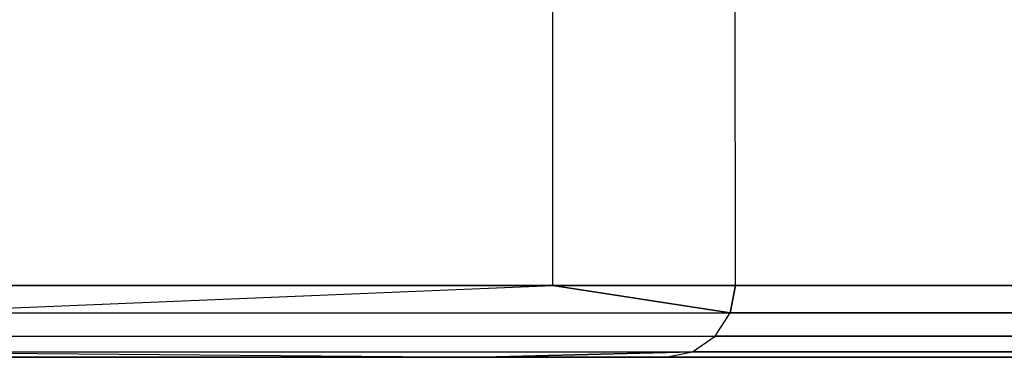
# Model space of a CAD drawing. Extents: x -172 to 172, y -29 to 28.
# Tile 881 of 914: x 163.82 to 166.568, y -7.503 to -6.562. Entities that reach past the tile are written whole.
import ezdxf

# ---------------------------------------------------------------- set-up
doc = ezdxf.new("R2010")
doc.units = 0
doc.header["$LTSCALE"] = 25.4
doc.layers.get('0').update_dxf_attribs({"linetype": 'CONTINUOUS'})

# ---------------------------------------------------------------- blocks, each defined once
blk = doc.blocks.new('RYFLO_AURA_STL')
at = {"color": 0}
for p, q in [((165.3083, -7.3033, -1203.5631), (165.2976, 7.0967, -1203.5657)), ((165.3083, -7.3033, -1203.5631), (165.2976, 7.0967, -1203.5657)), ((165.3083, -7.3033, -1282.9371), (165.2976, 7.0967, -1282.9346)), ((165.3083, -7.3033, -1282.9371), (165.2976, 7.0967, -1282.9346)), ((165.8179, -7.3033, -1205.7495), (165.8073, 7.0967, -1205.752)), ((165.8179, -7.3033, -1205.7495), (165.8073, 7.0967, -1205.752)), ((165.8179, -7.3033, -1280.7507), (165.8073, 7.0967, -1280.7483)), ((165.8179, -7.3033, -1280.7507), (165.8073, 7.0967, -1280.7483)), ((163.463, -7.3798, -1196.5964), (165.3083, -7.3033, -1203.5631)), ((163.463, -7.3798, -1289.9039), (165.3083, -7.3033, -1282.9371)), ((163.463, -7.3798, -1289.9039), (165.3083, -7.3033, -1282.9371)), ((163.463, -7.3798, -1196.5964), (165.3083, -7.3033, -1203.5631)), ((163.4776, -7.3033, -1196.5922), (165.3083, -7.3033, -1203.5631)), ((165.3083, -7.3033, -1282.9371), (163.4776, -7.3033, -1289.9081)), ((163.4776, -7.3033, -1196.5922), (165.3083, -7.3033, -1203.5631)), ((165.3083, -7.3033, -1282.9371), (163.4776, -7.3033, -1289.9081)), ((165.3083, -7.3033, -1203.5631), (165.8179, -7.3033, -1205.7495)), ((165.8179, -7.3033, -1280.7507), (165.3083, -7.3033, -1282.9371)), ((165.8179, -7.3033, -1280.7507), (165.3083, -7.3033, -1282.9371)), ((165.8031, -7.3798, -1280.7473), (165.3083, -7.3033, -1282.9371)), ((165.8031, -7.3798, -1280.7473), (165.3083, -7.3033, -1282.9371)), ((165.3083, -7.3033, -1203.5631), (165.8179, -7.3033, -1205.7495)), ((165.3083, -7.3033, -1203.5631), (165.8031, -7.3798, -1205.7529)), ((165.3083, -7.3033, -1203.5631), (165.8031, -7.3798, -1205.7529)), ((165.8179, -7.3033, -1280.7507), (165.8031, -7.3798, -1280.7473)), ((165.8179, -7.3033, -1280.7507), (165.8031, -7.3798, -1280.7473)), ((165.8031, -7.3798, -1205.7529), (165.8179, -7.3033, -1205.7495)), ((165.8031, -7.3798, -1205.7529), (165.8179, -7.3033, -1205.7495)), ((165.8179, -7.3033, -1205.7495), (167.6458, -7.3033, -1215.0228)), ((167.6458, -7.3033, -1271.4774), (165.8179, -7.3033, -1280.7507)), ((167.6458, -7.3033, -1271.4774), (165.8179, -7.3033, -1280.7507)), ((165.8179, -7.3033, -1205.7495), (167.6458, -7.3033, -1215.0228)), ((163.463, -7.3798, -1289.9039), (165.8031, -7.3798, -1280.7473)), ((163.463, -7.3798, -1289.9039), (165.8031, -7.3798, -1280.7473)), ((163.463, -7.3798, -1196.5964), (165.8031, -7.3798, -1205.7529)), ((163.463, -7.3798, -1196.5964), (165.8031, -7.3798, -1205.7529)), ((165.7609, -7.4448, -1280.7378), (165.8031, -7.3798, -1280.7473)), ((165.7609, -7.4448, -1280.7378), (165.8031, -7.3798, -1280.7473)), ((165.7609, -7.4448, -1205.7625), (165.8031, -7.3798, -1205.7529)), ((165.7609, -7.4448, -1205.7625), (165.8031, -7.3798, -1205.7529)), ((165.8031, -7.3798, -1280.7473), (167.6308, -7.3798, -1271.475)), ((165.8031, -7.3798, -1280.7473), (167.6308, -7.3798, -1271.475)), ((167.6308, -7.3798, -1215.0253), (165.8031, -7.3798, -1205.7529)), ((167.6308, -7.3798, -1215.0253), (165.8031, -7.3798, -1205.7529)), ((163.4213, -7.4448, -1289.892), (165.7609, -7.4448, -1280.7378)), ((163.4213, -7.4448, -1289.892), (165.7609, -7.4448, -1280.7378)), ((163.4213, -7.4448, -1196.6083), (165.7609, -7.4448, -1205.7625)), ((163.4213, -7.4448, -1196.6083), (165.7609, -7.4448, -1205.7625)), ((165.6976, -7.4882, -1280.7235), (165.7609, -7.4448, -1280.7378)), ((165.6976, -7.4882, -1280.7235), (165.7609, -7.4448, -1280.7378)), ((165.6976, -7.4882, -1205.7767), (165.7609, -7.4448, -1205.7625)), ((165.6976, -7.4882, -1205.7767), (165.7609, -7.4448, -1205.7625)), ((165.7609, -7.4448, -1280.7378), (167.5881, -7.4448, -1271.4678)), ((165.7609, -7.4448, -1280.7378), (167.5881, -7.4448, -1271.4678)), ((167.5881, -7.4448, -1215.0325), (165.7609, -7.4448, -1205.7625)), ((167.5881, -7.4448, -1215.0325), (165.7609, -7.4448, -1205.7625)), ((163.2854, -7.5035, -1289.8531), (165.1139, -7.5035, -1282.8905)), ((165.1139, -7.5035, -1203.6097), (163.2854, -7.5035, -1196.6471)), ((163.2854, -7.5035, -1289.8531), (165.1139, -7.5035, -1282.8905)), ((165.1139, -7.5035, -1203.6097), (163.2854, -7.5035, -1196.6471)), ((163.359, -7.4882, -1289.8741), (165.1139, -7.5035, -1282.8905)), ((163.359, -7.4882, -1289.8741), (165.1139, -7.5035, -1282.8905)), ((163.359, -7.4882, -1289.8741), (165.6976, -7.4882, -1280.7235)), ((163.359, -7.4882, -1289.8741), (165.6976, -7.4882, -1280.7235)), ((163.359, -7.4882, -1196.6261), (165.6976, -7.4882, -1205.7767)), ((163.359, -7.4882, -1196.6261), (165.6976, -7.4882, -1205.7767)), ((163.359, -7.4882, -1196.6261), (165.1139, -7.5035, -1203.6097)), ((163.359, -7.4882, -1196.6261), (165.1139, -7.5035, -1203.6097)), ((165.6976, -7.4882, -1205.7767), (165.1139, -7.5035, -1203.6097)), ((165.1139, -7.5035, -1282.8905), (165.6976, -7.4882, -1280.7235)), ((165.1139, -7.5035, -1282.8905), (165.6976, -7.4882, -1280.7235)), ((165.6976, -7.4882, -1205.7767), (165.1139, -7.5035, -1203.6097)), ((165.1139, -7.5035, -1282.8905), (165.623, -7.5035, -1280.7067)), ((165.623, -7.5035, -1205.7936), (165.1139, -7.5035, -1203.6097)), ((165.623, -7.5035, -1205.7936), (165.1139, -7.5035, -1203.6097)), ((165.1139, -7.5035, -1282.8905), (165.623, -7.5035, -1280.7067)), ((165.623, -7.5035, -1205.7936), (165.6976, -7.4882, -1205.7767)), ((165.623, -7.5035, -1280.7067), (165.6976, -7.4882, -1280.7235)), ((165.623, -7.5035, -1280.7067), (165.6976, -7.4882, -1280.7235)), ((165.623, -7.5035, -1205.7936), (165.6976, -7.4882, -1205.7767)), ((165.623, -7.5035, -1280.7067), (167.4487, -7.5035, -1271.4442)), ((167.4487, -7.5035, -1215.056), (165.623, -7.5035, -1205.7936)), ((165.623, -7.5035, -1280.7067), (167.4487, -7.5035, -1271.4442)), ((167.4487, -7.5035, -1215.056), (165.623, -7.5035, -1205.7936)), ((165.6976, -7.4882, -1280.7235), (167.5241, -7.4882, -1271.457)), ((165.6976, -7.4882, -1280.7235), (167.5241, -7.4882, -1271.457)), ((167.5241, -7.4882, -1215.0432), (165.6976, -7.4882, -1205.7767)), ((167.5241, -7.4882, -1215.0432), (165.6976, -7.4882, -1205.7767))]:
    blk.add_line(p, q, dxfattribs=at)

msp = doc.modelspace()

# ---------------------------------------------------------------- block references
at = {"color": 0}
msp.add_blockref('RYFLO_AURA_STL', (0, 0), dxfattribs=at)

doc.saveas('drawing.dxf')
